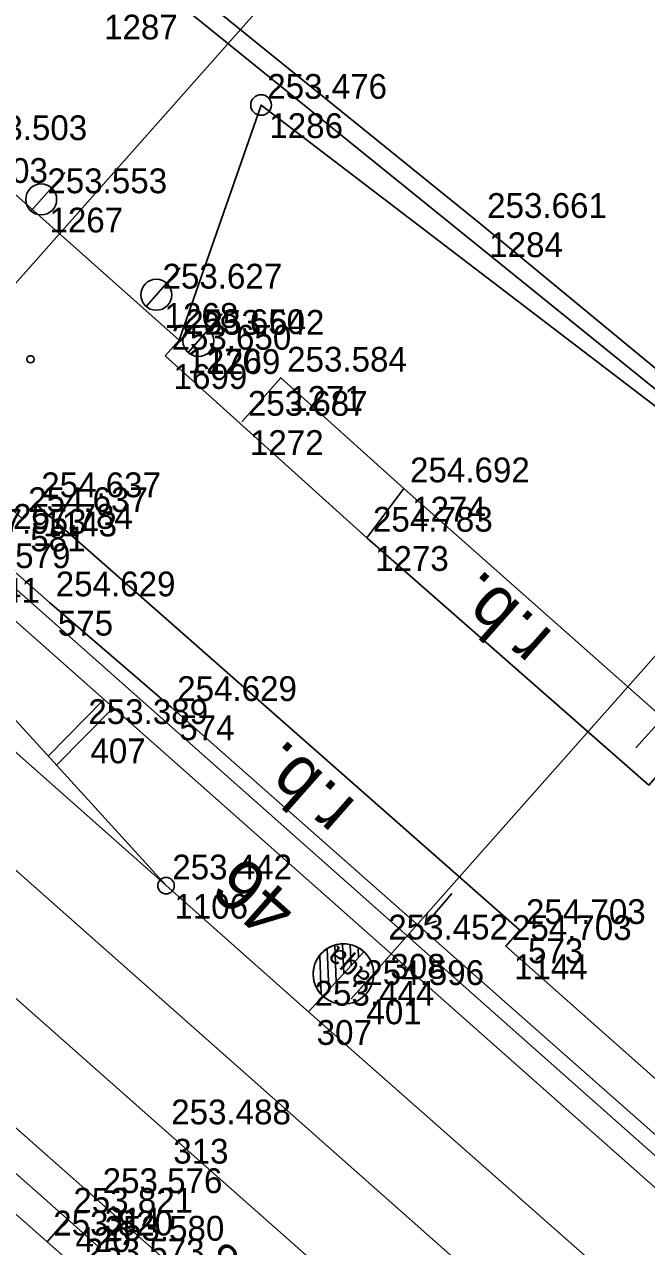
# Model space of a CAD drawing. Extents: x -496688 to -495455, y -1089309 to -1088026.
# Drawn here: x -496438.2 to -496408.1, y -1088217.5 to -1088158.4 of the extents above; entities that cross this region are included whole.
import ezdxf

# ---------------------------------------------------------------- set-up
doc = ezdxf.new("R2010")
doc.units = 0
for name, color, linetype in [('Vrstva 1', 7, 'Continuous'), ('Vrstva 12', 7, 'Continuous'), ('Vrstva 14', 7, 'Continuous'), ('Vrstva 17', 7, 'Continuous'), ('Vrstva 2', 7, 'Continuous'), ('Vrstva 23', 7, 'Continuous'), ('Vrstva 25', 7, 'Continuous'), ('Vrstva 29', 7, 'Continuous'), ('Vrstva 36', 7, 'Continuous'), ('Vrstva 47', 7, 'Continuous'), ('Vrstva 53', 7, 'Continuous'), ('Vrstva 59', 7, 'Continuous'), ('Vrstva 6', 7, 'Continuous'), ('Vrstva 60', 7, 'Continuous'), ('Vrstva 61', 7, 'Continuous'), ('Vrstva 7', 7, 'Continuous')]:
    doc.layers.add(name, color=color, linetype=linetype)

msp = doc.modelspace()

# ---------------------------------------------------------------- linework, layer by layer
at = {"layer": 'Vrstva 1'}
for points in [[(-496070.911, -1088512.268), (-496081.102, -1088503.198), (-496099.259, -1088487.166), (-496120.522, -1088468.335), (-496158.247, -1088435.006), (-496187.973, -1088408.831), (-496214.925, -1088385.093), (-496284.321, -1088323.939), (-496297.716, -1088312.071), (-496304.611, -1088305.962), (-496373.694, -1088244.754), (-496406.269, -1088215.906), (-496420.876, -1088202.973), (-496448.215, -1088178.792), (-496461.979, -1088166.666), (-496475.803, -1088154.487), (-496489.993, -1088142.049), (-496510.493, -1088124.003), (-496531.571, -1088105.326), (-496552.766, -1088086.454)], [(-496130.335, -1088478.506), (-496167.718, -1088445.393), (-496197.21, -1088419.263), (-496225.506, -1088394.245), (-496256.508, -1088366.77), (-496292.165, -1088335.176), (-496318.816, -1088311.581), (-496365.129, -1088270.575), (-496383.01, -1088254.728), (-496415.027, -1088226.378), (-496431.39, -1088211.922), (-496455.799, -1088190.339), (-496486.852, -1088162.818), (-496500.339, -1088150.888), (-496509.328, -1088142.943), (-496518.778, -1088134.592), (-496521.474, -1088132.196), (-496532.365, -1088122.544), (-496541.804, -1088114.181), (-496568.02, -1088091.056), (-496570.27, -1088089.072)], [(-496133.331, -1088482.129), (-496170.85, -1088448.892), (-496201.292, -1088421.94), (-496228.817, -1088397.564), (-496259.484, -1088370.356), (-496295.495, -1088338.436), (-496321.941, -1088315.102), (-496368.146, -1088274.115), (-496386.312, -1088258.02), (-496419.129, -1088229.028), (-496434.711, -1088215.25), (-496459.03, -1088193.761), (-496488.382, -1088167.801), (-496490.273, -1088166.162), (-496503.436, -1088154.084), (-496512.25, -1088145.132), (-496520.705, -1088135.775), (-496522.729, -1088133.535), (-496532.365, -1088122.544)], [(-496127.249, -1088474.987), (-496164.633, -1088441.927), (-496194.156, -1088415.812), (-496222.417, -1088390.782), (-496253.66, -1088363.085), (-496288.931, -1088331.871), (-496315.822, -1088308.059), (-496361.867, -1088267.294), (-496379.852, -1088251.348), (-496411.943, -1088222.928), (-496452.422, -1088187.112), (-496474.075, -1088168.05), (-496483.743, -1088160.007), (-496494.217, -1088152.984), (-496499.298, -1088149.577), (-496509.328, -1088142.943)], [(-496431.338, -1088200.064), (-496443.551, -1088186.668), (-496449.373, -1088180.363), (-496461.979, -1088166.666), (-496474.675, -1088152.871)], [(-496036.319, -1088548.972), (-496045.785, -1088540.649), (-496064.628, -1088524.057), (-496083.67, -1088507.239), (-496103.021, -1088490.147), (-496124.246, -1088471.39), (-496161.572, -1088438.415), (-496191.039, -1088412.432), (-496219.148, -1088387.64), (-496250.551, -1088359.908), (-496261.473, -1088350.285), (-496268.374, -1088344.182), (-496281.78, -1088332.327), (-496285.233, -1088329.281), (-496312.832, -1088304.86), (-496359.365, -1088263.75), (-496376.965, -1088248.145), (-496408.98, -1088219.799), (-496424.444, -1088206.174), (-496431.338, -1088200.064), (-496444.668, -1088188.252)]]:
    msp.add_lwpolyline(points, dxfattribs=at)
at = {"layer": 'Vrstva 12'}
for p, q in [((-496408.588, -1088193.385), (-496407.236, -1088191.911)), ((-496417.491, -1088200.445), (-496418.785, -1088201.97))]:
    msp.add_line(p, q, dxfattribs=at)
for points in [[(-496427.675, -1088177.612), (-496425.774, -1088175.477), (-496419.819, -1088180.836), (-496406.012, -1088193.046), (-496372.227, -1088223.063), (-496342.926, -1088248.895), (-496338.946, -1088244.393), (-496332.786, -1088249.848), (-496336.826, -1088254.347), (-496338.096, -1088255.887), (-496333.835, -1088259.839), (-496341.294, -1088268.212), (-496342.617, -1088269.783), (-496359.034, -1088255.17), (-496373.096, -1088242.688), (-496398.933, -1088219.805), (-496431.099, -1088191.424), (-496436.983, -1088186.358), (-496453.552, -1088171.726), (-496451.042, -1088168.983), (-496449.057, -1088170.696), (-496446.872, -1088168.111)], [(-496421.615, -1088183.225), (-496419.819, -1088180.836)], [(-496418.69, -1088201.395), (-496418.785, -1088201.97), (-496418.232, -1088201.784)]]:
    msp.add_lwpolyline(points, dxfattribs=at)
at = {"layer": 'Vrstva 14'}
msp.add_line((-496437.105, -1088217.304), (-496436.129, -1088216.2), dxfattribs=at)
for points in [[(-496450.483, -1088203.545), (-496451.479, -1088204.642), (-496449.908, -1088206.008), (-496437.105, -1088217.304), (-496435.575, -1088218.657)], [(-496434.618, -1088217.555), (-496436.129, -1088216.2), (-496448.978, -1088204.846), (-496450.483, -1088203.545)]]:
    msp.add_lwpolyline(points, dxfattribs=at)
at = {"layer": 'Vrstva 17'}
msp.add_lwpolyline([(-496443.246, -1088147.122), (-496433.359, -1088154.805), (-496432.916, -1088154.419), (-496416.085, -1088168.035), (-496395.624, -1088184.914), (-496392.277, -1088180.784)], dxfattribs=at)
at = {"layer": 'Vrstva 2'}
for p, q in [((-496423.094, -1088204.72), (-496423.162, -1088202.946)), ((-496422.735, -1088204.329), (-496422.791, -1088202.886)), ((-496422.375, -1088203.94), (-496422.414, -1088202.926)), ((-496423.82, -1088205.338), (-496423.895, -1088203.441)), ((-496421.756, -1088203.271), (-496423.744, -1088205.42)), ((-496423.743, -1088205.421), (-496421.756, -1088203.271)), ((-496423.454, -1088205.109), (-496423.532, -1088203.112)), ((-496422.014, -1088203.551), (-496422.031, -1088203.074)), ((-496423.743, -1088205.422), (-496424.444, -1088206.174)), ((-496423.744, -1088205.42), (-496423.743, -1088205.421))]:
    msp.add_line(p, q, dxfattribs=at)
for points in [[(-496431.338, -1088200.064), (-496443.551, -1088186.668)], [(-496424.444, -1088206.174), (-496431.338, -1088200.064), (-496444.668, -1088188.252)]]:
    msp.add_lwpolyline(points, dxfattribs=at)
for centre, radius in [((-496431.338, -1088200.064), 0.4), ((-496422.745, -1088204.339), 1.462)]:
    msp.add_circle(centre, radius, dxfattribs=at)
msp.add_arc((-496422.749, -1088204.346), 1.464, 47.23952, 227.20037, dxfattribs=at)
at = {"layer": 'Vrstva 23'}
for points in [[(-496363.629, -1088248.408), (-496376.352, -1088237.135), (-496414.885, -1088202.994), (-496414.205, -1088202.221), (-496437.685, -1088181.558), (-496438.32, -1088182.278), (-496448.933, -1088172.927), (-496441.26, -1088164.27), (-496430.704, -1088173.66), (-496431.375, -1088174.415), (-496421.615, -1088183.225), (-496407.949, -1088195.197), (-496407.6, -1088194.803), (-496356.36, -1088240.202), (-496363.631, -1088248.407)], [(-496373.853, -1088243.077), (-496441.294, -1088183.33)]]:
    msp.add_lwpolyline(points, dxfattribs=at)
at = {"layer": 'Vrstva 29'}
msp.add_lwpolyline([(-496228.726, -1088272.089), (-496242.207, -1088304.985), (-496270.468, -1088294.64), (-496292.916, -1088276.634), (-496314.625, -1088256.754), (-496338.738, -1088235.152), (-496372.173, -1088205.903), (-496403.1, -1088180.315), (-496426.737, -1088162.268), (-496430.704, -1088173.66)], dxfattribs=at)
at = {"layer": 'Vrstva 36'}
msp.add_circle((-496426.737, -1088162.268), 0.5, dxfattribs=at)
at = {"layer": 'Vrstva 47'}
for p, q in [((-496437.885, -1088167.401), (-496436.227, -1088165.53)), ((-496432.308, -1088172.019), (-496430.652, -1088170.146)), ((-496430.27, -1088174.252), (-496428.614, -1088172.379))]:
    msp.add_line(p, q, dxfattribs=at)
for centre in [(-496437.388, -1088166.84), (-496431.811, -1088171.457), (-496429.773, -1088173.69)]:
    msp.add_circle(centre, 0.75, dxfattribs=at)
at = {"layer": 'Vrstva 53'}
msp.add_lwpolyline([(-496539.03, -1088065.6), (-496535.97, -1088067.83), (-496531.62, -1088071.46), (-496507.63, -1088096.03), (-496458.59, -1088146.6), (-496452.94, -1088142.96), (-496452.25, -1088138.8), (-496443.22, -1088147.27), (-496395.64, -1088185.72), (-496395.1, -1088185.29), (-496369.57, -1088204.88), (-496360, -1088212.22), (-496349.3, -1088220.43), (-496330.37, -1088232.05), (-496312.02, -1088243.31), (-496311.81, -1088243.59), (-496302.57, -1088250.38)], dxfattribs=at)
at = {"layer": 'Vrstva 59'}
msp.add_circle((-496437.906, -1088174.58), 0.175, dxfattribs=at)
at = {"layer": 'Vrstva 6'}
for p, q in [((-496451.393, -1088185.298), (-496411.659, -1088140.476)), ((-496422.034, -1088205.176), (-496384.642, -1088162.958)), ((-496421.703, -1088204.802), (-496422.365, -1088205.55))]:
    msp.add_line(p, q, dxfattribs=at)
at = {"layer": 'Vrstva 60'}
for p, q in [((-496426.737, -1088162.268), (-496426.737, -1088162.268)), ((-496426.737, -1088162.268), (-496426.737, -1088162.268)), ((-496437.388, -1088166.84), (-496437.388, -1088166.84)), ((-496437.388, -1088166.84), (-496437.388, -1088166.84)), ((-496416.085, -1088168.035), (-496416.085, -1088168.035)), ((-496416.085, -1088168.035), (-496416.085, -1088168.035)), ((-496431.811, -1088171.457), (-496431.811, -1088171.457)), ((-496431.811, -1088171.457), (-496431.811, -1088171.457)), ((-496430.704, -1088173.66), (-496430.704, -1088173.66)), ((-496430.704, -1088173.66), (-496430.704, -1088173.66)), ((-496429.773, -1088173.69), (-496429.773, -1088173.69)), ((-496429.773, -1088173.69), (-496429.773, -1088173.69)), ((-496431.375, -1088174.415), (-496431.375, -1088174.415)), ((-496431.375, -1088174.415), (-496431.375, -1088174.415)), ((-496425.774, -1088175.477), (-496425.774, -1088175.477)), ((-496425.774, -1088175.477), (-496425.774, -1088175.477)), ((-496427.675, -1088177.612), (-496427.675, -1088177.612)), ((-496427.675, -1088177.612), (-496427.675, -1088177.612)), ((-496419.819, -1088180.836), (-496419.819, -1088180.836)), ((-496419.819, -1088180.836), (-496419.819, -1088180.836)), ((-496437.685, -1088181.558), (-496437.685, -1088181.558)), ((-496437.685, -1088181.558), (-496437.685, -1088181.558)), ((-496421.615, -1088183.225), (-496421.615, -1088183.225)), ((-496421.615, -1088183.225), (-496421.615, -1088183.225)), ((-496436.983, -1088186.358), (-496436.983, -1088186.358)), ((-496436.983, -1088186.358), (-496436.983, -1088186.358)), ((-496431.099, -1088191.424), (-496431.099, -1088191.424)), ((-496431.099, -1088191.424), (-496431.099, -1088191.424)), ((-496435.403, -1088192.54), (-496435.403, -1088192.54)), ((-496435.403, -1088192.54), (-496435.403, -1088192.54)), ((-496431.338, -1088200.064), (-496431.338, -1088200.064)), ((-496431.338, -1088200.064), (-496431.338, -1088200.064)), ((-496414.205, -1088202.221), (-496414.205, -1088202.221)), ((-496414.205, -1088202.221), (-496414.205, -1088202.221)), ((-496420.876, -1088202.973), (-496420.876, -1088202.973)), ((-496420.876, -1088202.973), (-496420.876, -1088202.973)), ((-496414.885, -1088202.994), (-496414.885, -1088202.994)), ((-496414.885, -1088202.994), (-496414.885, -1088202.994)), ((-496422.034, -1088205.176), (-496422.034, -1088205.176)), ((-496422.034, -1088205.176), (-496422.034, -1088205.176)), ((-496424.444, -1088206.174), (-496424.444, -1088206.174)), ((-496424.444, -1088206.174), (-496424.444, -1088206.174)), ((-496431.39, -1088211.922), (-496431.39, -1088211.922)), ((-496431.39, -1088211.922), (-496431.39, -1088211.922)), ((-496434.711, -1088215.25), (-496434.711, -1088215.25)), ((-496434.711, -1088215.25), (-496434.711, -1088215.25)), ((-496436.129, -1088216.2), (-496436.129, -1088216.2)), ((-496436.129, -1088216.2), (-496436.129, -1088216.2)), ((-496437.105, -1088217.304), (-496437.105, -1088217.304)), ((-496437.105, -1088217.304), (-496437.105, -1088217.304))]:
    msp.add_line(p, q, dxfattribs=at)
at = {"layer": 'Vrstva 7'}
for p, q in [((-496437.057, -1088193.791), (-496434.356, -1088191.05)), ((-496436.652, -1088194.235), (-496433.907, -1088191.448))]:
    msp.add_line(p, q, dxfattribs=at)

# ---------------------------------------------------------------- texts
at = {"layer": 'Vrstva 12'}
for rotation, p in [(138.47231, (-496412.524, -1088187.874)), (138.5771, (-496422.065, -1088196.082))]:
    msp.add_text('r.b.', height=2.5, rotation=rotation, dxfattribs=at).set_placement(p)
at = {"layer": 'Vrstva 2'}
msp.add_text('46', height=2.5, rotation=138.5408, dxfattribs=at).set_placement((-496424.835, -1088200.987))
at = {"layer": 'Vrstva 25'}
msp.add_text('33', height=1.5, rotation=138.5408, dxfattribs=at).set_placement((-496426.848, -1088218.694))
at = {"layer": 'Vrstva 6'}
msp.add_text('aqa', height=1, rotation=138.54075, dxfattribs=at).set_placement((-496421.372, -1088204.427))
at = {"layer": 'Vrstva 60'}
for s, p in [('1287', (-496434.342, -1088159.095)), ('1287', (-496434.342, -1088159.095)), ('1286', (-496426.337, -1088163.868)), ('1286', (-496426.337, -1088163.868)), ('1267', (-496436.988, -1088168.44)), ('1267', (-496436.988, -1088168.44)), ('1284', (-496415.685, -1088169.635)), ('1284', (-496415.685, -1088169.635)), ('1268', (-496431.411, -1088173.057)), ('1268', (-496431.411, -1088173.057)), ('1270', (-496430.304, -1088175.26)), ('1270', (-496430.304, -1088175.26)), ('1269', (-496429.373, -1088175.29)), ('1269', (-496429.373, -1088175.29)), ('1699', (-496430.975, -1088176.015)), ('1699', (-496430.975, -1088176.015)), ('1271', (-496425.374, -1088177.077)), ('1271', (-496425.374, -1088177.077)), ('1272', (-496427.275, -1088179.212)), ('1272', (-496427.275, -1088179.212)), ('1274', (-496419.419, -1088182.436)), ('1274', (-496419.419, -1088182.436)), ('1143', (-496437.285, -1088183.158)), ('1143', (-496437.285, -1088183.158)), ('581', (-496437.92, -1088183.878)), ('581', (-496437.92, -1088183.878)), ('579', (-496438.649, -1088184.69)), ('579', (-496438.649, -1088184.69)), ('1273', (-496421.215, -1088184.825)), ('1273', (-496421.215, -1088184.825)), ('575', (-496436.583, -1088187.958)), ('575', (-496436.583, -1088187.958)), ('574', (-496430.699, -1088193.024)), ('574', (-496430.699, -1088193.024)), ('407', (-496435.003, -1088194.14)), ('407', (-496435.003, -1088194.14)), ('1106', (-496430.938, -1088201.664)), ('1106', (-496430.938, -1088201.664)), ('573', (-496413.805, -1088203.821)), ('573', (-496413.805, -1088203.821)), ('308', (-496420.476, -1088204.573)), ('308', (-496420.476, -1088204.573)), ('1144', (-496414.485, -1088204.594)), ('1144', (-496414.485, -1088204.594)), ('401', (-496421.634, -1088206.776)), ('401', (-496421.634, -1088206.776)), ('307', (-496424.044, -1088207.774)), ('307', (-496424.044, -1088207.774)), ('313', (-496430.99, -1088213.522)), ('313', (-496430.99, -1088213.522)), ('314', (-496434.311, -1088216.85)), ('314', (-496434.311, -1088216.85)), ('420', (-496435.729, -1088217.8)), ('420', (-496435.729, -1088217.8))]:
    msp.add_text(s, height=1.2, dxfattribs=at).set_placement(p)
at = {"layer": 'Vrstva 61'}
for s, p in [('253.476', (-496426.437, -1088161.968)), ('253.476', (-496426.437, -1088161.968)), ('253.503', (-496440.96, -1088163.97)), ('253.503', (-496440.96, -1088163.97)), ('253.503', (-496442.861, -1088166.041)), ('253.503', (-496442.861, -1088166.041)), ('253.553', (-496437.088, -1088166.54)), ('253.553', (-496437.088, -1088166.54)), ('253.661', (-496415.785, -1088167.735)), ('253.661', (-496415.785, -1088167.735)), ('253.627', (-496431.511, -1088171.157)), ('253.627', (-496431.511, -1088171.157)), ('253.650', (-496430.404, -1088173.36)), ('253.650', (-496430.404, -1088173.36)), ('253.642', (-496429.473, -1088173.39)), ('253.642', (-496429.473, -1088173.39)), ('253.650', (-496431.075, -1088174.115)), ('253.650', (-496431.075, -1088174.115)), ('253.584', (-496425.474, -1088175.177)), ('253.584', (-496425.474, -1088175.177)), ('253.687', (-496427.375, -1088177.312)), ('253.687', (-496427.375, -1088177.312)), ('254.692', (-496419.519, -1088180.536)), ('254.692', (-496419.519, -1088180.536)), ('254.637', (-496437.385, -1088181.258)), ('254.637', (-496437.385, -1088181.258)), ('254.637', (-496438.02, -1088181.978)), ('254.637', (-496438.02, -1088181.978)), ('257.784', (-496438.749, -1088182.79)), ('257.784', (-496438.749, -1088182.79)), ('254.783', (-496421.315, -1088182.925)), ('254.783', (-496421.315, -1088182.925)), ('257.953', (-496440.994, -1088183.03)), ('257.953', (-496440.994, -1088183.03)), ('253.441', (-496443.251, -1088186.368)), ('253.441', (-496443.251, -1088186.368)), ('254.629', (-496436.683, -1088186.058)), ('254.629', (-496436.683, -1088186.058)), ('254.629', (-496430.799, -1088191.124)), ('254.629', (-496430.799, -1088191.124)), ('253.389', (-496435.103, -1088192.24)), ('253.389', (-496435.103, -1088192.24)), ('253.442', (-496431.038, -1088199.764)), ('253.442', (-496431.038, -1088199.764)), ('254.703', (-496413.905, -1088201.921)), ('254.703', (-496413.905, -1088201.921)), ('253.452', (-496420.576, -1088202.673)), ('253.452', (-496420.576, -1088202.673)), ('254.703', (-496414.585, -1088202.694)), ('254.703', (-496414.585, -1088202.694)), ('254.596', (-496421.734, -1088204.876)), ('254.596', (-496421.734, -1088204.876)), ('253.444', (-496424.144, -1088205.874)), ('253.444', (-496424.144, -1088205.874)), ('253.488', (-496431.09, -1088211.622)), ('253.488', (-496431.09, -1088211.622)), ('253.576', (-496434.411, -1088214.95)), ('253.576', (-496434.411, -1088214.95)), ('253.821', (-496435.829, -1088215.9)), ('253.821', (-496435.829, -1088215.9)), ('253.820', (-496436.805, -1088217.004)), ('253.820', (-496436.805, -1088217.004)), ('253.580', (-496434.318, -1088217.255)), ('253.580', (-496434.318, -1088217.255)), ('253.573', (-496435.275, -1088218.357)), ('253.573', (-496435.275, -1088218.357))]:
    msp.add_text(s, height=1.2, dxfattribs=at).set_placement(p)

doc.saveas('drawing.dxf')
